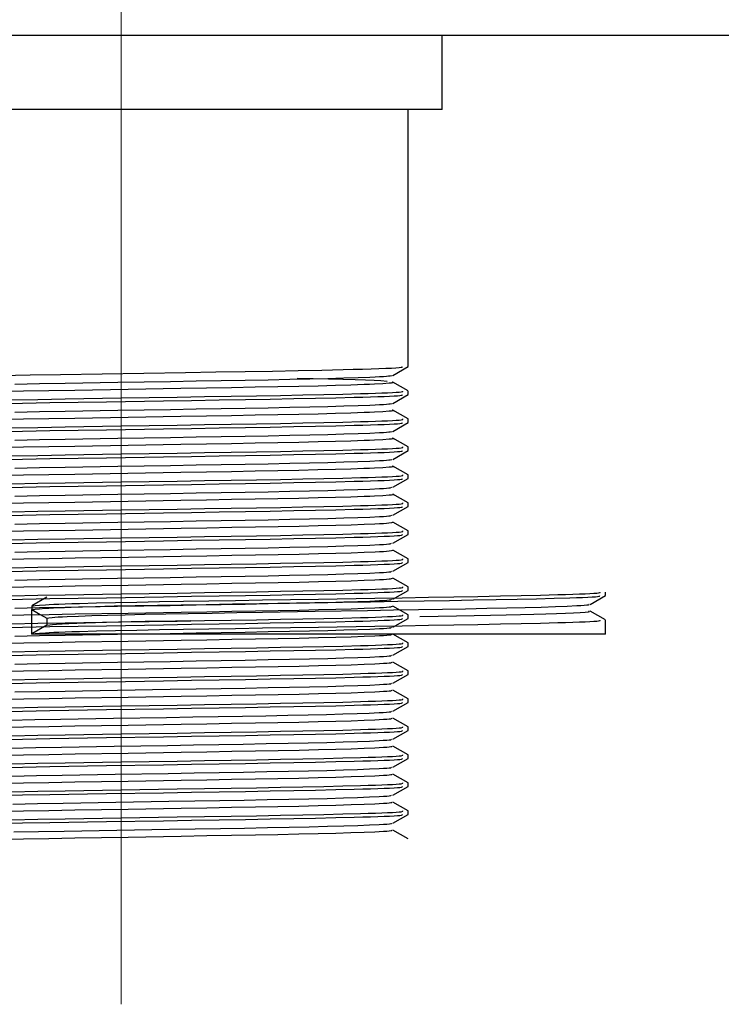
# Model space of a CAD drawing. Header units: millimetres. Extents: x 262469 to 275208, y -32539 to 9411.
# Tile 322 of 428: x 269083.51 to 269090.62, y -13294.11 to -13284.14. Entities that reach past the tile are written whole.
import ezdxf

# ---------------------------------------------------------------- set-up
doc = ezdxf.new("R2010")
doc.units = ezdxf.units.MM
doc.header["$LTSCALE"] = 100
doc.layers.add('$ IE_TELETECHNIKA', color=5, linetype='Continuous', lineweight=30)

msp = doc.modelspace()

# ---------------------------------------------------------------- linework, layer by layer
at = {"layer": '$ IE_TELETECHNIKA', "color": 7, "linetype": 'Continuous', "lineweight": 5, "ltscale": 20.32}
for p, q in [((269084.5395, -13285.0463), (269084.5395, -13283.0463)), ((269084.5395, -13294.1088), (269084.5395, -13285.0463))]:
    msp.add_line(p, q, dxfattribs=at)
at = {"layer": '$ IE_TELETECHNIKA', "color": 7, "linetype": 'Continuous'}
for p, q in [((269199.5395, -13284.2963), (269059.5395, -13284.2963)), ((269087.7895, -13285.0463), (269087.7895, -13284.2963)), ((269087.7895, -13285.0463), (269081.2895, -13285.0463)), ((269087.4458, -13287.6499), (269087.4458, -13285.0463)), ((269087.2914, -13287.7396), (269087.4449, -13287.6509)), ((269087.4449, -13287.8969), (269087.2914, -13287.8082)), ((269087.2914, -13288.023), (269087.4449, -13287.9344)), ((269087.4458, -13287.9334), (269087.4458, -13287.898)), ((269087.4449, -13288.1804), (269087.2914, -13288.0917)), ((269087.2914, -13288.3065), (269087.4449, -13288.2179)), ((269087.4458, -13288.2169), (269087.4458, -13288.1815)), ((269087.4449, -13288.4639), (269087.2914, -13288.3752)), ((269087.2914, -13288.59), (269087.4449, -13288.5014)), ((269087.4458, -13288.5004), (269087.4458, -13288.465)), ((269087.4449, -13288.7473), (269087.2914, -13288.6587)), ((269087.4458, -13288.7839), (269087.4458, -13288.7484)), ((269087.2914, -13288.8735), (269087.4449, -13288.7848)), ((269087.4449, -13289.0308), (269087.2914, -13288.9422)), ((269087.4458, -13289.0674), (269087.4458, -13289.0319)), ((269087.2914, -13289.157), (269087.4449, -13289.0683)), ((269087.4449, -13289.3143), (269087.2914, -13289.2256)), ((269087.2914, -13289.4404), (269087.4449, -13289.3518)), ((269087.4458, -13289.3508), (269087.4458, -13289.3154)), ((269087.4449, -13289.5978), (269087.2914, -13289.5091)), ((269087.2914, -13289.7239), (269087.4449, -13289.6353)), ((269087.4458, -13289.6343), (269087.4458, -13289.5989)), ((269087.4449, -13289.8813), (269087.2914, -13289.7926)), ((269087.2914, -13290.0074), (269087.4449, -13289.9188)), ((269087.4458, -13289.9178), (269087.4458, -13289.8824)), ((269089.4458, -13289.9691), (269089.4458, -13289.9337)), ((269083.7877, -13289.9857), (269083.6342, -13290.0743)), ((269089.2914, -13290.0588), (269089.4449, -13289.9701)), ((269083.6333, -13290.0754), (269083.6333, -13290.1082)), ((269083.6333, -13290.3588), (269083.6333, -13290.1108)), ((269087.4449, -13290.1647), (269087.2915, -13290.0761)), ((269089.4449, -13290.2161), (269089.2914, -13290.1275)), ((269083.7867, -13290.1994), (269083.7867, -13290.2697)), ((269087.2914, -13290.2909), (269087.4449, -13290.2022)), ((269087.4458, -13290.2013), (269087.4458, -13290.1658)), ((269089.4458, -13290.3588), (269089.4458, -13290.2172)), ((269083.7877, -13290.2692), (269083.6342, -13290.3578)), ((269089.4458, -13290.3588), (269083.6333, -13290.3588)), ((269087.4449, -13290.4482), (269087.2914, -13290.3596)), ((269087.4458, -13290.4848), (269087.4458, -13290.4493)), ((269087.2914, -13290.5744), (269087.4449, -13290.4857)), ((269087.4449, -13290.7317), (269087.2914, -13290.6431)), ((269087.4458, -13290.7682), (269087.4458, -13290.7328)), ((269087.2914, -13290.8579), (269087.4449, -13290.7692)), ((269087.4449, -13291.0152), (269087.2914, -13290.9266)), ((269087.2914, -13291.1413), (269087.4449, -13291.0527)), ((269087.4458, -13291.0517), (269087.4458, -13291.0163)), ((269087.4449, -13291.2987), (269087.2914, -13291.21)), ((269087.2914, -13291.4248), (269087.4449, -13291.3362)), ((269087.4458, -13291.3352), (269087.4458, -13291.2998)), ((269087.4449, -13291.5822), (269087.2914, -13291.4935)), ((269087.2914, -13291.7083), (269087.4449, -13291.6197)), ((269087.4458, -13291.6187), (269087.4458, -13291.5833)), ((269087.4449, -13291.8656), (269087.2914, -13291.777)), ((269087.2914, -13291.9918), (269087.4449, -13291.9031)), ((269087.4458, -13291.9022), (269087.4458, -13291.8667)), ((269087.4449, -13292.1491), (269087.2914, -13292.0605)), ((269087.2914, -13292.2753), (269087.4449, -13292.1866)), ((269087.4458, -13292.1857), (269087.4458, -13292.1502)), ((269087.4449, -13292.4326), (269087.2914, -13292.344))]:
    msp.add_line(p, q, dxfattribs=at)
for points in [[(269083.3205, -13287.7405), (269083.6168, -13287.7357), (269083.9244, -13287.7307), (269085.1925, -13287.7102), (269085.4994, -13287.7053), (269085.7939, -13287.7004), (269086.0718, -13287.6956), (269086.3311, -13287.6909), (269086.5705, -13287.686), (269086.7892, -13287.6811), (269086.8904, -13287.6785), (269086.985, -13287.676), (269087.0722, -13287.6734), (269087.1506, -13287.6707), (269087.2192, -13287.6681), (269087.2769, -13287.6656), (269087.3225, -13287.663), (269087.355, -13287.6605), (269087.3747, -13287.6581), (269087.3846, -13287.6558), (269087.3879, -13287.6511)], [(269083.4621, -13287.8278), (269083.7135, -13287.8235), (269083.9728, -13287.8191), (269084.5049, -13287.8099), (269085.0384, -13287.8008), (269085.2993, -13287.7963), (269085.5529, -13287.792), (269085.797, -13287.7877), (269086.0291, -13287.7836), (269086.2471, -13287.7795), (269086.4491, -13287.7752), (269086.6329, -13287.7707), (269086.7964, -13287.7661), (269086.9386, -13287.7615), (269087.0594, -13287.7569), (269087.1114, -13287.7546), (269087.157, -13287.7524), (269087.1955, -13287.7501), (269087.2263, -13287.7479), (269087.2488, -13287.7458), (269087.2649, -13287.7437), (269087.286, -13287.7395)], [(269083.304, -13287.9014), (269083.551, -13287.8972), (269083.8076, -13287.8928), (269084.0711, -13287.8882), (269084.6092, -13287.879), (269085.1446, -13287.8698), (269085.4049, -13287.8653), (269085.6568, -13287.861), (269085.8979, -13287.8568), (269086.126, -13287.8527), (269086.3388, -13287.8485), (269086.5341, -13287.844), (269086.7106, -13287.8395), (269086.8665, -13287.8349), (269086.9994, -13287.8302), (269087.0564, -13287.8279), (269087.1069, -13287.8256), (269087.1909, -13287.8211), (269087.2554, -13287.8167), (269087.2788, -13287.8146), (269087.293, -13287.8125), (269087.2954, -13287.8104), (269087.2842, -13287.8082)], [(269087.2334, -13287.8004), (269087.171, -13287.7966), (269087.1007, -13287.7928), (269087.0145, -13287.789), (269086.9083, -13287.7851), (269086.783, -13287.7812), (269086.6404, -13287.7774), (269086.4851, -13287.7736), (269086.3235, -13287.7698)], [(269083.2737, -13288.0248), (269083.5406, -13288.0205), (269083.8174, -13288.016), (269084.3896, -13288.0066), (269084.9685, -13287.9973), (269085.2531, -13287.9927), (269085.5304, -13287.9882), (269085.7971, -13287.9838), (269086.0501, -13287.9795), (269086.2877, -13287.9752), (269086.5092, -13287.9708), (269086.7137, -13287.9664), (269086.9005, -13287.9618), (269086.9861, -13287.9594), (269087.0654, -13287.957), (269087.1377, -13287.9547), (269087.2021, -13287.9523), (269087.2577, -13287.95), (269087.3036, -13287.9476), (269087.3392, -13287.9454), (269087.3636, -13287.9431), (269087.3783, -13287.9409), (269087.3856, -13287.9388), (269087.3879, -13287.9346)], [(269083.4281, -13287.9868), (269083.6958, -13287.9825), (269083.9723, -13287.978), (269084.5398, -13287.9687), (269085.1079, -13287.9596), (269085.3849, -13287.9552), (269085.6533, -13287.9508), (269085.9102, -13287.9465), (269086.1529, -13287.9422), (269086.3804, -13287.938), (269086.5918, -13287.9336), (269086.7862, -13287.9292), (269086.9621, -13287.9246), (269087.0416, -13287.9223), (269087.1146, -13287.92), (269087.1803, -13287.9176), (269087.238, -13287.9153), (269087.287, -13287.913), (269087.3265, -13287.9108), (269087.3558, -13287.9085), (269087.3752, -13287.9064), (269087.3919, -13287.9021), (269087.3925, -13287.898)], [(269083.462, -13288.1113), (269083.7134, -13288.107), (269083.9727, -13288.1025), (269084.5048, -13288.0934), (269085.0382, -13288.0842), (269085.2991, -13288.0798), (269085.5528, -13288.0754), (269085.7968, -13288.0712), (269086.0289, -13288.0671), (269086.2469, -13288.063), (269086.4489, -13288.0587), (269086.6328, -13288.0542), (269086.7963, -13288.0496), (269086.9385, -13288.045), (269087.0592, -13288.0404), (269087.1113, -13288.0381), (269087.157, -13288.0359), (269087.1957, -13288.0336), (269087.2266, -13288.0314), (269087.2491, -13288.0293), (269087.2648, -13288.0272), (269087.2846, -13288.023)], [(269083.3048, -13288.1848), (269083.5517, -13288.1806), (269083.8082, -13288.1762), (269084.0717, -13288.1717), (269084.6096, -13288.1625), (269085.1449, -13288.1533), (269085.405, -13288.1488), (269085.6569, -13288.1445), (269085.8979, -13288.1403), (269086.126, -13288.1362), (269086.3387, -13288.132), (269086.534, -13288.1275), (269086.7103, -13288.123), (269086.8663, -13288.1183), (269086.9993, -13288.1137), (269087.0563, -13288.1114), (269087.1068, -13288.1091), (269087.1905, -13288.1045), (269087.2549, -13288.1002), (269087.2787, -13288.098), (269087.2935, -13288.0959), (269087.2966, -13288.0939), (269087.2856, -13288.0917)], [(269083.2737, -13288.3083), (269083.5406, -13288.3039), (269083.8174, -13288.2994), (269084.3897, -13288.2901), (269084.9685, -13288.2808), (269085.2531, -13288.2762), (269085.5304, -13288.2717), (269085.7971, -13288.2673), (269086.0501, -13288.263), (269086.2877, -13288.2586), (269086.5092, -13288.2543), (269086.7137, -13288.2498), (269086.9005, -13288.2452), (269086.9861, -13288.2429), (269087.0654, -13288.2405), (269087.1377, -13288.2382), (269087.2021, -13288.2358), (269087.2577, -13288.2334), (269087.3036, -13288.2311), (269087.3392, -13288.2288), (269087.3636, -13288.2266), (269087.3783, -13288.2244), (269087.3856, -13288.2223), (269087.3879, -13288.2181)], [(269083.4281, -13288.2703), (269083.6958, -13288.266), (269083.9723, -13288.2615), (269084.5398, -13288.2522), (269085.1079, -13288.2431), (269085.3849, -13288.2387), (269085.6533, -13288.2343), (269085.9102, -13288.23), (269086.1529, -13288.2257), (269086.3804, -13288.2214), (269086.5918, -13288.2171), (269086.7862, -13288.2127), (269086.9621, -13288.2081), (269087.0416, -13288.2058), (269087.1146, -13288.2035), (269087.1803, -13288.2011), (269087.238, -13288.1988), (269087.287, -13288.1965), (269087.3265, -13288.1943), (269087.3558, -13288.192), (269087.3752, -13288.1899), (269087.3919, -13288.1856), (269087.3925, -13288.1815)], [(269083.4619, -13288.3948), (269083.7133, -13288.3905), (269083.9725, -13288.386), (269084.5046, -13288.3769), (269085.0381, -13288.3677), (269085.2989, -13288.3632), (269085.5526, -13288.3589), (269085.7967, -13288.3547), (269086.0288, -13288.3506), (269086.2468, -13288.3465), (269086.4488, -13288.3421), (269086.6326, -13288.3377), (269086.7962, -13288.3331), (269086.9383, -13288.3285), (269087.059, -13288.3239), (269087.157, -13288.3194), (269087.1959, -13288.3171), (269087.2269, -13288.3149), (269087.2495, -13288.3128), (269087.2648, -13288.3107), (269087.2833, -13288.3065)], [(269083.3043, -13288.4683), (269083.5512, -13288.4641), (269083.8077, -13288.4597), (269084.0711, -13288.4552), (269084.6091, -13288.446), (269085.1444, -13288.4368), (269085.4045, -13288.4323), (269085.6564, -13288.428), (269085.8975, -13288.4238), (269086.1255, -13288.4197), (269086.3383, -13288.4155), (269086.5336, -13288.411), (269086.71, -13288.4065), (269086.866, -13288.4018), (269086.9991, -13288.3972), (269087.0562, -13288.3949), (269087.1067, -13288.3926), (269087.1902, -13288.388), (269087.2544, -13288.3837), (269087.2786, -13288.3815), (269087.294, -13288.3794), (269087.2977, -13288.3774), (269087.2871, -13288.3752)], [(269083.2737, -13288.5917), (269083.5406, -13288.5874), (269083.8173, -13288.5829), (269084.3896, -13288.5736), (269084.9685, -13288.5642), (269085.2531, -13288.5597), (269085.5304, -13288.5552), (269085.7971, -13288.5508), (269086.0501, -13288.5464), (269086.2877, -13288.5421), (269086.5092, -13288.5378), (269086.7137, -13288.5333), (269086.9005, -13288.5287), (269086.9861, -13288.5264), (269087.0654, -13288.524), (269087.1377, -13288.5216), (269087.2021, -13288.5193), (269087.2577, -13288.5169), (269087.3036, -13288.5146), (269087.3392, -13288.5123), (269087.3636, -13288.5101), (269087.3783, -13288.5079), (269087.3856, -13288.5058), (269087.3879, -13288.5015)], [(269083.4281, -13288.5538), (269083.6958, -13288.5495), (269083.9723, -13288.5449), (269084.5398, -13288.5357), (269085.1079, -13288.5266), (269085.3849, -13288.5221), (269085.6533, -13288.5178), (269085.9102, -13288.5134), (269086.1529, -13288.5092), (269086.3804, -13288.5049), (269086.5918, -13288.5006), (269086.7862, -13288.4962), (269086.9621, -13288.4916), (269087.0416, -13288.4893), (269087.1146, -13288.4869), (269087.1803, -13288.4846), (269087.238, -13288.4823), (269087.287, -13288.48), (269087.3265, -13288.4777), (269087.3558, -13288.4755), (269087.3752, -13288.4733), (269087.3919, -13288.4691), (269087.3925, -13288.465)], [(269083.3034, -13288.7518), (269083.5503, -13288.7476), (269083.8068, -13288.7432), (269084.0702, -13288.7387), (269084.6082, -13288.7295), (269085.1435, -13288.7203), (269085.4036, -13288.7158), (269085.6555, -13288.7115), (269085.8967, -13288.7073), (269086.1248, -13288.7032), (269086.3376, -13288.6989), (269086.5329, -13288.6945), (269086.7094, -13288.6899), (269086.8655, -13288.6853), (269086.9988, -13288.6807), (269087.0559, -13288.6784), (269087.1065, -13288.6761), (269087.1897, -13288.6715), (269087.2537, -13288.6671), (269087.2783, -13288.665), (269087.2944, -13288.663), (269087.2989, -13288.6609), (269087.2888, -13288.6588)], [(269083.4618, -13288.6782), (269083.7132, -13288.674), (269083.9724, -13288.6695), (269084.5045, -13288.6604), (269085.0379, -13288.6512), (269085.2988, -13288.6467), (269085.5524, -13288.6424), (269085.7965, -13288.6382), (269086.0286, -13288.6341), (269086.2466, -13288.6299), (269086.4486, -13288.6256), (269086.6325, -13288.6212), (269086.7961, -13288.6166), (269086.9382, -13288.612), (269087.0588, -13288.6074), (269087.1569, -13288.6028), (269087.196, -13288.6006), (269087.2272, -13288.5984), (269087.2499, -13288.5962), (269087.2649, -13288.5941), (269087.2821, -13288.59)], [(269083.4281, -13288.8373), (269083.6958, -13288.8329), (269083.9723, -13288.8284), (269084.5398, -13288.8192), (269085.1079, -13288.8101), (269085.3849, -13288.8056), (269085.6533, -13288.8012), (269085.9102, -13288.7969), (269086.1529, -13288.7927), (269086.3804, -13288.7884), (269086.5918, -13288.7841), (269086.7862, -13288.7797), (269086.9621, -13288.7751), (269087.0416, -13288.7728), (269087.1146, -13288.7704), (269087.1803, -13288.7681), (269087.238, -13288.7658), (269087.287, -13288.7635), (269087.3265, -13288.7612), (269087.3558, -13288.759), (269087.3752, -13288.7568), (269087.3919, -13288.7526), (269087.3925, -13288.7484)], [(269083.2737, -13288.8752), (269083.5406, -13288.8709), (269083.8174, -13288.8664), (269084.3897, -13288.8571), (269084.9685, -13288.8477), (269085.2531, -13288.8432), (269085.5304, -13288.8387), (269085.7971, -13288.8343), (269086.0501, -13288.8299), (269086.2877, -13288.8256), (269086.5092, -13288.8213), (269086.7137, -13288.8168), (269086.9005, -13288.8122), (269086.9861, -13288.8099), (269087.0654, -13288.8075), (269087.1377, -13288.8051), (269087.2021, -13288.8028), (269087.2577, -13288.8004), (269087.3036, -13288.7981), (269087.3392, -13288.7958), (269087.3636, -13288.7936), (269087.3783, -13288.7914), (269087.3856, -13288.7892), (269087.3879, -13288.785)], [(269083.3036, -13289.0353), (269083.5506, -13289.0311), (269083.8071, -13289.0267), (269084.0706, -13289.0222), (269084.6087, -13289.0129), (269085.1441, -13289.0037), (269085.4043, -13288.9993), (269085.6562, -13288.995), (269085.8974, -13288.9908), (269086.1255, -13288.9866), (269086.3383, -13288.9824), (269086.5336, -13288.978), (269086.71, -13288.9734), (269086.8661, -13288.9688), (269086.9994, -13288.9642), (269087.0566, -13288.9619), (269087.107, -13288.9595), (269087.1899, -13288.955), (269087.2535, -13288.9506), (269087.2782, -13288.9485), (269087.2948, -13288.9464), (269087.2999, -13288.9444), (269087.2903, -13288.9422)], [(269083.4617, -13288.9617), (269083.7131, -13288.9575), (269083.9723, -13288.953), (269084.5043, -13288.9438), (269085.0377, -13288.9347), (269085.2986, -13288.9302), (269085.5523, -13288.9259), (269085.7963, -13288.9217), (269086.0284, -13288.9176), (269086.2465, -13288.9134), (269086.4485, -13288.9091), (269086.6324, -13288.9046), (269086.7961, -13288.9001), (269086.938, -13288.8955), (269087.0585, -13288.8909), (269087.1569, -13288.8863), (269087.1961, -13288.8841), (269087.2276, -13288.8819), (269087.2503, -13288.8797), (269087.2651, -13288.8776), (269087.2811, -13288.8735)], [(269083.4281, -13289.1208), (269083.6958, -13289.1164), (269083.9723, -13289.1119), (269084.5398, -13289.1027), (269085.1079, -13289.0936), (269085.3849, -13289.0891), (269085.6533, -13289.0847), (269085.9102, -13289.0804), (269086.1529, -13289.0762), (269086.3804, -13289.0719), (269086.5918, -13289.0676), (269086.7862, -13289.0631), (269086.9621, -13289.0586), (269087.0416, -13289.0562), (269087.1146, -13289.0539), (269087.1803, -13289.0516), (269087.238, -13289.0493), (269087.287, -13289.047), (269087.3265, -13289.0447), (269087.3558, -13289.0425), (269087.3752, -13289.0403), (269087.3919, -13289.0361), (269087.3925, -13289.0319)], [(269083.2737, -13289.1587), (269083.5406, -13289.1544), (269083.8174, -13289.1499), (269084.3897, -13289.1406), (269084.9685, -13289.1312), (269085.2531, -13289.1267), (269085.5304, -13289.1222), (269085.7971, -13289.1178), (269086.0501, -13289.1134), (269086.2877, -13289.1091), (269086.5092, -13289.1047), (269086.7137, -13289.1003), (269086.9005, -13289.0957), (269086.9861, -13289.0933), (269087.0654, -13289.091), (269087.1377, -13289.0886), (269087.2021, -13289.0862), (269087.2577, -13289.0839), (269087.3036, -13289.0816), (269087.3392, -13289.0793), (269087.3636, -13289.0771), (269087.3783, -13289.0749), (269087.3856, -13289.0727), (269087.3879, -13289.0685)], [(269083.4616, -13289.2452), (269083.713, -13289.2409), (269083.9722, -13289.2365), (269084.5042, -13289.2273), (269085.0376, -13289.2182), (269085.2985, -13289.2137), (269085.5521, -13289.2094), (269085.7962, -13289.2052), (269086.0283, -13289.2011), (269086.2463, -13289.1969), (269086.4483, -13289.1926), (269086.6323, -13289.1881), (269086.796, -13289.1836), (269086.9379, -13289.179), (269087.0583, -13289.1744), (269087.1568, -13289.1698), (269087.1962, -13289.1676), (269087.2279, -13289.1654), (269087.2508, -13289.1632), (269087.2654, -13289.1611), (269087.2801, -13289.157)], [(269083.3046, -13289.3187), (269083.5518, -13289.3145), (269083.8085, -13289.3102), (269084.0723, -13289.3056), (269084.6108, -13289.2964), (269085.1465, -13289.2872), (269085.4068, -13289.2827), (269085.6588, -13289.2784), (269085.9, -13289.2743), (269086.128, -13289.2701), (269086.3408, -13289.2658), (269086.5364, -13289.2614), (269086.7126, -13289.2568), (269086.8675, -13289.2522), (269087.0001, -13289.2476), (269087.1102, -13289.243), (269087.1563, -13289.2407), (269087.1957, -13289.2384), (269087.2277, -13289.2362), (269087.252, -13289.234), (269087.2794, -13289.2298), (269087.2914, -13289.2256)], [(269083.2737, -13289.4422), (269083.5406, -13289.4379), (269083.8174, -13289.4334), (269084.3897, -13289.424), (269084.9685, -13289.4147), (269085.2531, -13289.4101), (269085.5304, -13289.4057), (269085.7971, -13289.4012), (269086.0501, -13289.3969), (269086.2877, -13289.3926), (269086.5092, -13289.3882), (269086.7137, -13289.3838), (269086.9005, -13289.3792), (269086.9861, -13289.3768), (269087.0654, -13289.3745), (269087.1377, -13289.3721), (269087.2021, -13289.3697), (269087.2577, -13289.3674), (269087.3036, -13289.365), (269087.3392, -13289.3628), (269087.3636, -13289.3605), (269087.3783, -13289.3584), (269087.3856, -13289.3562), (269087.3879, -13289.352)], [(269083.4281, -13289.4042), (269083.6958, -13289.3999), (269083.9723, -13289.3954), (269084.5398, -13289.3862), (269085.1079, -13289.377), (269085.3849, -13289.3726), (269085.6533, -13289.3682), (269085.9102, -13289.3639), (269086.1529, -13289.3596), (269086.3804, -13289.3554), (269086.5918, -13289.351), (269086.7862, -13289.3466), (269086.9621, -13289.342), (269087.0416, -13289.3397), (269087.1146, -13289.3374), (269087.1803, -13289.3351), (269087.238, -13289.3327), (269087.287, -13289.3304), (269087.3265, -13289.3282), (269087.3558, -13289.326), (269087.3752, -13289.3238), (269087.3919, -13289.3196), (269087.3925, -13289.3154)], [(269083.4615, -13289.5287), (269083.7128, -13289.5244), (269083.972, -13289.52), (269084.5041, -13289.5108), (269085.0374, -13289.5017), (269085.2983, -13289.4972), (269085.552, -13289.4929), (269085.796, -13289.4887), (269086.0281, -13289.4846), (269086.2462, -13289.4804), (269086.4482, -13289.4761), (269086.6322, -13289.4716), (269086.7959, -13289.467), (269086.9378, -13289.4624), (269087.0581, -13289.4579), (269087.1567, -13289.4533), (269087.1963, -13289.4511), (269087.2282, -13289.4488), (269087.2513, -13289.4467), (269087.2657, -13289.4446), (269087.2792, -13289.4405)], [(269083.3061, -13289.6022), (269083.5533, -13289.598), (269083.8101, -13289.5936), (269084.0739, -13289.5891), (269084.6124, -13289.5798), (269085.148, -13289.5706), (269085.4084, -13289.5662), (269085.6603, -13289.5619), (269085.9014, -13289.5577), (269086.1293, -13289.5535), (269086.342, -13289.5493), (269086.5375, -13289.5449), (269086.7136, -13289.5403), (269086.8683, -13289.5357), (269087.0008, -13289.531), (269087.1107, -13289.5264), (269087.1568, -13289.5241), (269087.1962, -13289.5219), (269087.2283, -13289.5196), (269087.2525, -13289.5175), (269087.2792, -13289.5132), (269087.2897, -13289.5091)], [(269083.2737, -13289.7257), (269083.5406, -13289.7213), (269083.8174, -13289.7169), (269084.3897, -13289.7075), (269084.9685, -13289.6982), (269085.2531, -13289.6936), (269085.5304, -13289.6891), (269085.7971, -13289.6847), (269086.0501, -13289.6804), (269086.2877, -13289.6761), (269086.5092, -13289.6717), (269086.7137, -13289.6672), (269086.9005, -13289.6627), (269086.9861, -13289.6603), (269087.0654, -13289.6579), (269087.1377, -13289.6556), (269087.2021, -13289.6532), (269087.2577, -13289.6508), (269087.3036, -13289.6485), (269087.3392, -13289.6462), (269087.3636, -13289.644), (269087.3783, -13289.6418), (269087.3856, -13289.6397), (269087.3879, -13289.6355)], [(269083.4281, -13289.6877), (269083.6958, -13289.6834), (269083.9723, -13289.6789), (269084.5398, -13289.6696), (269085.1079, -13289.6605), (269085.3849, -13289.6561), (269085.6533, -13289.6517), (269085.9102, -13289.6474), (269086.1529, -13289.6431), (269086.3804, -13289.6388), (269086.5918, -13289.6345), (269086.7862, -13289.6301), (269086.9621, -13289.6255), (269087.0416, -13289.6232), (269087.1146, -13289.6209), (269087.1803, -13289.6185), (269087.238, -13289.6162), (269087.287, -13289.6139), (269087.3265, -13289.6117), (269087.3558, -13289.6094), (269087.3752, -13289.6073), (269087.3919, -13289.603), (269087.3925, -13289.5989)], [(269083.4614, -13289.8122), (269083.7127, -13289.8079), (269083.9719, -13289.8035), (269084.5039, -13289.7943), (269085.0373, -13289.7851), (269085.2982, -13289.7807), (269085.5518, -13289.7763), (269085.7959, -13289.7722), (269086.028, -13289.7681), (269086.246, -13289.7639), (269086.448, -13289.7596), (269086.632, -13289.7551), (269086.7958, -13289.7505), (269086.9377, -13289.7459), (269087.0579, -13289.7413), (269087.1566, -13289.7368), (269087.1964, -13289.7345), (269087.2285, -13289.7323), (269087.2519, -13289.7302), (269087.2662, -13289.7281), (269087.2785, -13289.724)], [(269083.3055, -13289.8857), (269083.5527, -13289.8815), (269083.8094, -13289.8771), (269084.0732, -13289.8726), (269084.6117, -13289.8633), (269085.1474, -13289.8541), (269085.4077, -13289.8497), (269085.6597, -13289.8454), (269085.9008, -13289.8412), (269086.1288, -13289.837), (269086.3415, -13289.8328), (269086.537, -13289.8283), (269086.7132, -13289.8238), (269086.868, -13289.8192), (269087.0004, -13289.8145), (269087.1104, -13289.8099), (269087.1565, -13289.8076), (269087.1961, -13289.8054), (269087.2284, -13289.8031), (269087.2528, -13289.8009), (269087.269, -13289.7988), (269087.2789, -13289.7967), (269087.2881, -13289.7926)], [(269083.2737, -13290.0092), (269083.5406, -13290.0048), (269083.8174, -13290.0003), (269084.3896, -13289.991), (269084.9685, -13289.9817), (269085.2531, -13289.9771), (269085.5304, -13289.9726), (269085.7971, -13289.9682), (269086.0501, -13289.9639), (269086.2877, -13289.9595), (269086.5092, -13289.9552), (269086.7137, -13289.9507), (269086.9005, -13289.9461), (269086.9861, -13289.9438), (269087.0654, -13289.9414), (269087.1377, -13289.9391), (269087.2021, -13289.9367), (269087.2577, -13289.9343), (269087.3036, -13289.932), (269087.3392, -13289.9297), (269087.3636, -13289.9275), (269087.3783, -13289.9253), (269087.3856, -13289.9232), (269087.3879, -13289.9189)], [(269083.4281, -13289.9712), (269083.6958, -13289.9669), (269083.9723, -13289.9624), (269084.5398, -13289.9531), (269085.1079, -13289.944), (269085.3849, -13289.9396), (269085.6533, -13289.9352), (269085.9102, -13289.9309), (269086.1529, -13289.9266), (269086.3804, -13289.9223), (269086.5918, -13289.918), (269086.7862, -13289.9136), (269086.9621, -13289.909), (269087.0416, -13289.9067), (269087.1146, -13289.9044), (269087.1803, -13289.902), (269087.238, -13289.8997), (269087.287, -13289.8974), (269087.3265, -13289.8951), (269087.3558, -13289.8929), (269087.3752, -13289.8908), (269087.3919, -13289.8865), (269087.3925, -13289.8824)], [(269083.6333, -13290.0754), (269083.6688, -13290.0711), (269083.7123, -13290.0668), (269083.7721, -13290.0624), (269083.8105, -13290.0601), (269083.8561, -13290.0579), (269083.9097, -13290.0556), (269083.9713, -13290.0533), (269084.0405, -13290.051), (269084.1169, -13290.0487), (269084.289, -13290.044), (269084.4837, -13290.0395), (269084.6973, -13290.0351), (269084.9271, -13290.0309), (269085.1712, -13290.0268), (269085.4281, -13290.0226), (269085.6958, -13290.0182), (269085.9723, -13290.0137), (269086.5398, -13290.0045), (269087.1079, -13289.9953), (269087.3849, -13289.9909), (269087.6533, -13289.9865), (269087.9102, -13289.9822), (269088.1529, -13289.9779), (269088.3804, -13289.9737), (269088.5918, -13289.9694), (269088.7862, -13289.9649), (269088.9621, -13289.9604), (269089.0416, -13289.958), (269089.1146, -13289.9557), (269089.1803, -13289.9534), (269089.238, -13289.951), (269089.287, -13289.9487), (269089.3265, -13289.9465), (269089.3558, -13289.9443), (269089.3752, -13289.9421), (269089.3919, -13289.9379), (269089.3925, -13289.9337)], [(269083.4613, -13290.0956), (269083.7126, -13290.0914), (269083.9718, -13290.0869), (269084.5038, -13290.0778), (269085.0372, -13290.0686), (269085.298, -13290.0641), (269085.5517, -13290.0598), (269085.7957, -13290.0557), (269086.0279, -13290.0515), (269086.2459, -13290.0474), (269086.4479, -13290.043), (269086.6319, -13290.0386), (269086.7958, -13290.034), (269086.9376, -13290.0294), (269087.0577, -13290.0248), (269087.1564, -13290.0203), (269087.1964, -13290.018), (269087.2288, -13290.0158), (269087.2524, -13290.0136), (269087.2667, -13290.0115), (269087.2779, -13290.0074)], [(269083.6333, -13290.1108), (269083.6684, -13290.1065), (269083.7115, -13290.1023), (269083.7703, -13290.0979), (269083.8081, -13290.0957), (269083.8528, -13290.0935), (269083.9053, -13290.0912), (269083.9658, -13290.0889), (269084.0338, -13290.0866), (269084.1088, -13290.0843), (269084.2781, -13290.0797), (269084.4699, -13290.0752), (269084.6805, -13290.0709), (269084.9071, -13290.0667), (269085.148, -13290.0626), (269085.4015, -13290.0584), (269085.666, -13290.0541), (269085.9392, -13290.0497), (269086.5012, -13290.0405), (269087.0653, -13290.0315), (269087.3411, -13290.027), (269087.6088, -13290.0227), (269087.8656, -13290.0184), (269088.1088, -13290.0142), (269088.3371, -13290.0099), (269088.5499, -13290.0057), (269088.7465, -13290.0013), (269088.9258, -13289.9968), (269089.0836, -13289.9922), (269089.1524, -13289.9899), (269089.2135, -13289.9876), (269089.2661, -13289.9853), (269089.3095, -13289.983), (269089.3427, -13289.9808), (269089.3654, -13289.9786), (269089.379, -13289.9765), (269089.3858, -13289.9744), (269089.3879, -13289.9703)], [(269083.3048, -13290.1692), (269083.552, -13290.165), (269083.8087, -13290.1606), (269084.0725, -13290.1561), (269084.6109, -13290.1468), (269085.1467, -13290.1376), (269085.407, -13290.1332), (269085.659, -13290.1289), (269085.9002, -13290.1247), (269086.1282, -13290.1205), (269086.3409, -13290.1163), (269086.5365, -13290.1118), (269086.7127, -13290.1073), (269086.8676, -13290.1027), (269087, -13290.098), (269087.11, -13290.0934), (269087.1563, -13290.0911), (269087.196, -13290.0888), (269087.2285, -13290.0866), (269087.253, -13290.0844), (269087.2692, -13290.0823), (269087.2787, -13290.0802), (269087.2865, -13290.0761)], [(269083.6333, -13290.1108), (269083.7192, -13290.1604), (269083.7867, -13290.1994)], [(269083.7867, -13290.1994), (269083.8057, -13290.1953), (269083.8396, -13290.191), (269083.8667, -13290.1888), (269083.9016, -13290.1866), (269083.9436, -13290.1844), (269083.9921, -13290.1821), (269084.1068, -13290.1775), (269084.2434, -13290.1729), (269084.4014, -13290.1683), (269084.58, -13290.1638), (269084.7773, -13290.1595), (269084.9912, -13290.1553), (269085.2197, -13290.1512), (269085.4607, -13290.147), (269085.7119, -13290.1427), (269085.971, -13290.1383), (269086.5028, -13290.1291), (269087.0361, -13290.12), (269087.2969, -13290.1155), (269087.5505, -13290.1112), (269087.7946, -13290.107), (269088.0267, -13290.1029), (269088.2447, -13290.0988), (269088.4466, -13290.0944), (269088.6308, -13290.0899), (269088.7951, -13290.0854), (269088.9371, -13290.0808), (269089.056, -13290.0762), (269089.154, -13290.0717), (269089.1953, -13290.0694), (269089.2301, -13290.0672), (269089.2567, -13290.065), (269089.2733, -13290.0629), (269089.2788, -13290.0608), (269089.2771, -13290.0588)], [(269087.564, -13290.1818), (269087.9376, -13290.1754), (269088.1149, -13290.1722), (269088.282, -13290.1689), (269088.4383, -13290.1655), (269088.5839, -13290.162), (269088.718, -13290.1585), (269088.8395, -13290.1549), (269088.9472, -13290.1513), (269089.0409, -13290.1477), (269089.1211, -13290.1442), (269089.1881, -13290.1406), (269089.2398, -13290.1372), (269089.272, -13290.1339), (269089.2818, -13290.1306), (269089.2775, -13290.1274)], [(269083.2737, -13290.2926), (269083.5406, -13290.2883), (269083.8174, -13290.2838), (269084.3897, -13290.2745), (269084.9685, -13290.2651), (269085.2531, -13290.2606), (269085.5304, -13290.2561), (269085.7971, -13290.2517), (269086.0501, -13290.2473), (269086.2877, -13290.243), (269086.5092, -13290.2387), (269086.7137, -13290.2342), (269086.9005, -13290.2296), (269086.9861, -13290.2273), (269087.0654, -13290.2249), (269087.1377, -13290.2225), (269087.2021, -13290.2202), (269087.2577, -13290.2178), (269087.3036, -13290.2155), (269087.3392, -13290.2132), (269087.3636, -13290.211), (269087.3783, -13290.2088), (269087.3856, -13290.2067), (269087.3879, -13290.2024)], [(269083.4281, -13290.2547), (269083.6958, -13290.2503), (269083.9723, -13290.2458), (269084.5398, -13290.2366), (269085.1079, -13290.2275), (269085.3849, -13290.223), (269085.6533, -13290.2187), (269085.9102, -13290.2143), (269086.1529, -13290.2101), (269086.3804, -13290.2058), (269086.5918, -13290.2015), (269086.7862, -13290.1971), (269086.9621, -13290.1925), (269087.0416, -13290.1902), (269087.1146, -13290.1878), (269087.1803, -13290.1855), (269087.238, -13290.1832), (269087.287, -13290.1809), (269087.3265, -13290.1786), (269087.3558, -13290.1764), (269087.3752, -13290.1742), (269087.3919, -13290.17), (269087.3925, -13290.1658)], [(269083.6333, -13290.3588), (269083.6688, -13290.3546), (269083.7123, -13290.3502), (269083.7721, -13290.3459), (269083.8105, -13290.3436), (269083.8561, -13290.3414), (269083.9097, -13290.3391), (269083.9713, -13290.3368), (269084.0405, -13290.3345), (269084.1169, -13290.3321), (269084.289, -13290.3275), (269084.4837, -13290.323), (269084.6973, -13290.3186), (269084.9271, -13290.3144), (269085.1712, -13290.3102), (269085.4281, -13290.306), (269085.6958, -13290.3017), (269085.9723, -13290.2972), (269086.5398, -13290.2879), (269087.1079, -13290.2788), (269087.3849, -13290.2744), (269087.6533, -13290.27), (269087.9102, -13290.2657), (269088.1529, -13290.2614), (269088.3804, -13290.2571), (269088.5918, -13290.2528), (269088.7862, -13290.2484), (269088.9621, -13290.2438), (269089.0416, -13290.2415), (269089.1146, -13290.2392), (269089.1803, -13290.2368), (269089.238, -13290.2345), (269089.287, -13290.2322), (269089.3265, -13290.23), (269089.3558, -13290.2277), (269089.3752, -13290.2256), (269089.3919, -13290.2213), (269089.3925, -13290.2172)], [(269083.7867, -13290.2703), (269083.8163, -13290.2645), (269083.8435, -13290.2615), (269083.885, -13290.2585), (269083.9408, -13290.2554), (269084.0093, -13290.2522), (269084.0892, -13290.249), (269084.1796, -13290.2458), (269084.2803, -13290.2427), (269084.391, -13290.2395), (269084.5116, -13290.2363), (269084.6419, -13290.2332), (269084.7818, -13290.2302), (269084.9307, -13290.2273), (269085.2439, -13290.2216)], [(269083.4612, -13290.3791), (269083.7125, -13290.3749), (269083.9717, -13290.3704), (269084.5037, -13290.3613), (269085.037, -13290.3521), (269085.2979, -13290.3476), (269085.5515, -13290.3433), (269085.7956, -13290.3392), (269086.0277, -13290.335), (269086.2457, -13290.3309), (269086.4477, -13290.3265), (269086.6318, -13290.3221), (269086.7957, -13290.3175), (269086.9375, -13290.3129), (269087.0575, -13290.3083), (269087.1562, -13290.3038), (269087.1964, -13290.3015), (269087.229, -13290.2993), (269087.2529, -13290.2971), (269087.2673, -13290.295), (269087.2773, -13290.2909)], [(269083.3049, -13290.4527), (269083.5521, -13290.4485), (269083.8089, -13290.4441), (269084.0728, -13290.4396), (269084.6114, -13290.4303), (269085.1472, -13290.4211), (269085.4076, -13290.4166), (269085.6596, -13290.4124), (269085.9008, -13290.4082), (269086.1289, -13290.404), (269086.3417, -13290.3997), (269086.5372, -13290.3953), (269086.7134, -13290.3907), (269086.8682, -13290.3861), (269087.0005, -13290.3815), (269087.1103, -13290.3769), (269087.1566, -13290.3746), (269087.1964, -13290.3723), (269087.229, -13290.3701), (269087.2535, -13290.3679), (269087.2697, -13290.3658), (269087.2787, -13290.3637), (269087.2851, -13290.3596)], [(269083.4281, -13290.5382), (269083.6958, -13290.5338), (269083.9723, -13290.5293), (269084.5398, -13290.5201), (269085.1079, -13290.511), (269085.3849, -13290.5065), (269085.6533, -13290.5021), (269085.9102, -13290.4978), (269086.1529, -13290.4936), (269086.3804, -13290.4893), (269086.5918, -13290.485), (269086.7862, -13290.4805), (269086.9621, -13290.476), (269087.0416, -13290.4737), (269087.1146, -13290.4713), (269087.1803, -13290.469), (269087.238, -13290.4667), (269087.287, -13290.4644), (269087.3265, -13290.4621), (269087.3558, -13290.4599), (269087.3752, -13290.4577), (269087.3919, -13290.4535), (269087.3925, -13290.4493)], [(269083.2737, -13290.5761), (269083.5406, -13290.5718), (269083.8173, -13290.5673), (269084.3896, -13290.558), (269084.9685, -13290.5486), (269085.2531, -13290.5441), (269085.5304, -13290.5396), (269085.7971, -13290.5352), (269086.0501, -13290.5308), (269086.2877, -13290.5265), (269086.5092, -13290.5221), (269086.7137, -13290.5177), (269086.9005, -13290.5131), (269086.9861, -13290.5108), (269087.0654, -13290.5084), (269087.1377, -13290.506), (269087.2021, -13290.5036), (269087.2577, -13290.5013), (269087.3036, -13290.499), (269087.3392, -13290.4967), (269087.3636, -13290.4945), (269087.3783, -13290.4923), (269087.3856, -13290.4901), (269087.3879, -13290.4859)], [(269083.3042, -13290.7362), (269083.5514, -13290.7319), (269083.8082, -13290.7276), (269084.072, -13290.723), (269084.6106, -13290.7138), (269085.1464, -13290.7046), (269085.4069, -13290.7001), (269085.6589, -13290.6958), (269085.9002, -13290.6917), (269086.1282, -13290.6875), (269086.3411, -13290.6832), (269086.5366, -13290.6788), (269086.7129, -13290.6742), (269086.8679, -13290.6696), (269087.0002, -13290.665), (269087.1099, -13290.6604), (269087.1563, -13290.6581), (269087.1963, -13290.6558), (269087.229, -13290.6536), (269087.2538, -13290.6514), (269087.2699, -13290.6492), (269087.2787, -13290.6472), (269087.2838, -13290.643)], [(269083.4611, -13290.6626), (269083.7124, -13290.6583), (269083.9716, -13290.6539), (269084.5036, -13290.6448), (269085.0369, -13290.6356), (269085.2977, -13290.6311), (269085.5514, -13290.6268), (269085.7955, -13290.6226), (269086.0276, -13290.6185), (269086.2456, -13290.6143), (269086.4476, -13290.61), (269086.6317, -13290.6055), (269086.7956, -13290.601), (269086.9374, -13290.5964), (269087.0573, -13290.5918), (269087.156, -13290.5872), (269087.1964, -13290.585), (269087.2293, -13290.5828), (269087.2534, -13290.5806), (269087.2679, -13290.5785), (269087.2769, -13290.5744)], [(269083.4281, -13290.8217), (269083.6958, -13290.8173), (269083.9723, -13290.8128), (269084.5398, -13290.8036), (269085.1079, -13290.7944), (269085.3849, -13290.79), (269085.6533, -13290.7856), (269085.9102, -13290.7813), (269086.1529, -13290.777), (269086.3804, -13290.7728), (269086.5918, -13290.7685), (269086.7862, -13290.764), (269086.9621, -13290.7595), (269087.0416, -13290.7571), (269087.1146, -13290.7548), (269087.1803, -13290.7525), (269087.238, -13290.7502), (269087.287, -13290.7479), (269087.3265, -13290.7456), (269087.3558, -13290.7434), (269087.3752, -13290.7412), (269087.3919, -13290.737), (269087.3925, -13290.7328)], [(269083.2737, -13290.8596), (269083.5406, -13290.8553), (269083.8174, -13290.8508), (269084.3897, -13290.8415), (269084.9685, -13290.8321), (269085.2531, -13290.8276), (269085.5304, -13290.8231), (269085.7971, -13290.8187), (269086.0501, -13290.8143), (269086.2877, -13290.81), (269086.5092, -13290.8056), (269086.7137, -13290.8012), (269086.9005, -13290.7966), (269086.9861, -13290.7942), (269087.0654, -13290.7919), (269087.1377, -13290.7895), (269087.2021, -13290.7871), (269087.2577, -13290.7848), (269087.3036, -13290.7825), (269087.3392, -13290.7802), (269087.3636, -13290.7779), (269087.3783, -13290.7758), (269087.3856, -13290.7736), (269087.3879, -13290.7694)], [(269083.3049, -13291.0196), (269083.5521, -13291.0154), (269083.8089, -13291.011), (269084.0726, -13291.0065), (269084.6111, -13290.9973), (269085.1468, -13290.9881), (269085.4072, -13290.9836), (269085.6592, -13290.9793), (269085.9003, -13290.9752), (269086.1283, -13290.971), (269086.3411, -13290.9667), (269086.5366, -13290.9623), (269086.7129, -13290.9577), (269086.8678, -13290.9531), (269087, -13290.9485), (269087.1097, -13290.9438), (269087.1561, -13290.9416), (269087.1962, -13290.9393), (269087.2291, -13290.9371), (269087.2541, -13290.9349), (269087.2703, -13290.9327), (269087.2788, -13290.9306), (269087.2825, -13290.9265)], [(269083.461, -13290.9461), (269083.7123, -13290.9418), (269083.9715, -13290.9374), (269084.5034, -13290.9282), (269085.0368, -13290.9191), (269085.2976, -13290.9146), (269085.5513, -13290.9103), (269085.7953, -13290.9061), (269086.0274, -13290.902), (269086.2454, -13290.8978), (269086.4474, -13290.8935), (269086.6316, -13290.889), (269086.7955, -13290.8845), (269086.9373, -13290.8799), (269087.0571, -13290.8753), (269087.1558, -13290.8707), (269087.1963, -13290.8685), (269087.2295, -13290.8663), (269087.2539, -13290.8641), (269087.2686, -13290.862), (269087.2766, -13290.8579)], [(269083.2737, -13291.1431), (269083.5406, -13291.1388), (269083.8174, -13291.1343), (269084.3897, -13291.1249), (269084.9685, -13291.1156), (269085.2531, -13291.111), (269085.5304, -13291.1066), (269085.7971, -13291.1021), (269086.0501, -13291.0978), (269086.2877, -13291.0935), (269086.5092, -13291.0891), (269086.7137, -13291.0847), (269086.9005, -13291.0801), (269086.9861, -13291.0777), (269087.0654, -13291.0754), (269087.1377, -13291.073), (269087.2021, -13291.0706), (269087.2577, -13291.0683), (269087.3036, -13291.0659), (269087.3392, -13291.0637), (269087.3636, -13291.0614), (269087.3783, -13291.0593), (269087.3856, -13291.0571), (269087.3879, -13291.0529)], [(269083.4281, -13291.1051), (269083.6958, -13291.1008), (269083.9723, -13291.0963), (269084.5398, -13291.087), (269085.1079, -13291.0779), (269085.3849, -13291.0735), (269085.6533, -13291.0691), (269085.9102, -13291.0648), (269086.1529, -13291.0605), (269086.3804, -13291.0563), (269086.5918, -13291.0519), (269086.7862, -13291.0475), (269086.9621, -13291.0429), (269087.0416, -13291.0406), (269087.1146, -13291.0383), (269087.1803, -13291.036), (269087.238, -13291.0336), (269087.287, -13291.0313), (269087.3265, -13291.0291), (269087.3558, -13291.0269), (269087.3752, -13291.0247), (269087.3919, -13291.0205), (269087.3925, -13291.0163)], [(269083.4124, -13291.2304), (269083.6644, -13291.2261), (269083.9248, -13291.2217), (269084.4609, -13291.2124), (269085.0001, -13291.2032), (269085.2643, -13291.1986), (269085.5215, -13291.1943), (269085.7692, -13291.1901), (269086.0049, -13291.1859), (269086.2265, -13291.1817), (269086.4319, -13291.1773), (269086.6193, -13291.1728), (269086.7863, -13291.1682), (269086.9308, -13291.1636), (269087.0525, -13291.159), (269087.1529, -13291.1544), (269087.1944, -13291.1521), (269087.2285, -13291.1498), (269087.2539, -13291.1477), (269087.2691, -13291.1455), (269087.2764, -13291.1414)], [(269083.3042, -13291.3031), (269083.5513, -13291.2989), (269083.808, -13291.2945), (269084.0718, -13291.29), (269084.6103, -13291.2808), (269085.146, -13291.2715), (269085.4064, -13291.2671), (269085.6584, -13291.2628), (269085.8996, -13291.2587), (269086.1277, -13291.2545), (269086.3404, -13291.2502), (269086.536, -13291.2458), (269086.7124, -13291.2412), (269086.8674, -13291.2366), (269086.9996, -13291.232), (269087.1093, -13291.2273), (269087.196, -13291.2228), (269087.2291, -13291.2206), (269087.2543, -13291.2184), (269087.2707, -13291.2162), (269087.2789, -13291.2141), (269087.2814, -13291.21)], [(269083.2737, -13291.4266), (269083.5406, -13291.4222), (269083.8174, -13291.4177), (269084.3897, -13291.4084), (269084.9685, -13291.3991), (269085.2531, -13291.3945), (269085.5304, -13291.39), (269085.7971, -13291.3856), (269086.0501, -13291.3813), (269086.2877, -13291.3769), (269086.5092, -13291.3726), (269086.7137, -13291.3681), (269086.9005, -13291.3635), (269086.9861, -13291.3612), (269087.0654, -13291.3588), (269087.1377, -13291.3565), (269087.2021, -13291.3541), (269087.2577, -13291.3517), (269087.3036, -13291.3494), (269087.3392, -13291.3471), (269087.3636, -13291.3449), (269087.3783, -13291.3427), (269087.3856, -13291.3406), (269087.3879, -13291.3364)], [(269083.4281, -13291.3886), (269083.6958, -13291.3843), (269083.9723, -13291.3798), (269084.5398, -13291.3705), (269085.1079, -13291.3614), (269085.3849, -13291.357), (269085.6533, -13291.3526), (269085.9102, -13291.3483), (269086.1529, -13291.344), (269086.3804, -13291.3397), (269086.5918, -13291.3354), (269086.7862, -13291.331), (269086.9621, -13291.3264), (269087.0416, -13291.3241), (269087.1146, -13291.3218), (269087.1803, -13291.3194), (269087.238, -13291.3171), (269087.287, -13291.3148), (269087.3265, -13291.3126), (269087.3558, -13291.3103), (269087.3752, -13291.3082), (269087.3919, -13291.3039), (269087.3925, -13291.2998)], [(269083.422, -13291.5137), (269083.6739, -13291.5094), (269083.934, -13291.505), (269084.4693, -13291.4958), (269085.0073, -13291.4866), (269085.2708, -13291.482), (269085.5273, -13291.4776), (269085.7743, -13291.4735), (269086.0093, -13291.4693), (269086.2302, -13291.4651), (269086.4349, -13291.4607), (269086.6216, -13291.4563), (269086.7881, -13291.4517), (269086.932, -13291.447), (269087.0532, -13291.4424), (269087.1531, -13291.4378), (269087.1947, -13291.4355), (269087.2289, -13291.4333), (269087.2545, -13291.4311), (269087.2699, -13291.429), (269087.2763, -13291.4249)], [(269083.3043, -13291.5866), (269083.5516, -13291.5824), (269083.8083, -13291.578), (269084.0721, -13291.5735), (269084.6107, -13291.5642), (269085.1466, -13291.555), (269085.407, -13291.5506), (269085.659, -13291.5463), (269085.9003, -13291.5421), (269086.1283, -13291.538), (269086.3411, -13291.5337), (269086.5367, -13291.5292), (269086.713, -13291.5247), (269086.868, -13291.5201), (269087.0001, -13291.5154), (269087.1096, -13291.5108), (269087.1963, -13291.5063), (269087.2295, -13291.504), (269087.2549, -13291.5018), (269087.2713, -13291.4997), (269087.2793, -13291.4976), (269087.2805, -13291.4935)], [(269083.2737, -13291.71), (269083.5406, -13291.7057), (269083.8174, -13291.7012), (269084.3897, -13291.6919), (269084.9685, -13291.6826), (269085.2531, -13291.678), (269085.5304, -13291.6735), (269085.7971, -13291.6691), (269086.0501, -13291.6648), (269086.2877, -13291.6604), (269086.5092, -13291.6561), (269086.7137, -13291.6516), (269086.9005, -13291.647), (269086.9861, -13291.6447), (269087.0654, -13291.6423), (269087.1377, -13291.6399), (269087.2021, -13291.6376), (269087.2577, -13291.6352), (269087.3036, -13291.6329), (269087.3392, -13291.6306), (269087.3636, -13291.6284), (269087.3783, -13291.6262), (269087.3856, -13291.6241), (269087.3879, -13291.6198)], [(269083.4281, -13291.6721), (269083.6958, -13291.6678), (269083.9723, -13291.6633), (269084.5398, -13291.654), (269085.1079, -13291.6449), (269085.3849, -13291.6404), (269085.6533, -13291.6361), (269085.9102, -13291.6318), (269086.1529, -13291.6275), (269086.3804, -13291.6232), (269086.5918, -13291.6189), (269086.7862, -13291.6145), (269086.9621, -13291.6099), (269087.0416, -13291.6076), (269087.1146, -13291.6053), (269087.1803, -13291.6029), (269087.238, -13291.6006), (269087.287, -13291.5983), (269087.3265, -13291.596), (269087.3558, -13291.5938), (269087.3752, -13291.5916), (269087.3919, -13291.5874), (269087.3925, -13291.5833)], [(269083.4317, -13291.797), (269083.6834, -13291.7928), (269083.9433, -13291.7883), (269084.4777, -13291.7791), (269085.0145, -13291.7699), (269085.2774, -13291.7654), (269085.5331, -13291.761), (269085.7794, -13291.7568), (269086.0137, -13291.7527), (269086.2338, -13291.7485), (269086.4379, -13291.7442), (269086.6239, -13291.7397), (269086.7899, -13291.7351), (269086.9333, -13291.7305), (269087.0539, -13291.7258), (269087.1534, -13291.7213), (269087.1949, -13291.719), (269087.2293, -13291.7168), (269087.255, -13291.7146), (269087.2708, -13291.7125), (269087.2763, -13291.7083)], [(269083.3036, -13291.8701), (269083.5508, -13291.8659), (269083.8075, -13291.8615), (269084.0713, -13291.857), (269084.6099, -13291.8477), (269085.1458, -13291.8385), (269085.4063, -13291.834), (269085.6584, -13291.8298), (269085.8996, -13291.8256), (269086.1278, -13291.8215), (269086.3406, -13291.8172), (269086.5362, -13291.8127), (269086.7126, -13291.8082), (269086.8677, -13291.8035), (269086.9998, -13291.7989), (269087.1093, -13291.7943), (269087.1961, -13291.7897), (269087.2296, -13291.7875), (269087.2551, -13291.7853), (269087.2718, -13291.7832), (269087.2796, -13291.7811), (269087.2796, -13291.777)], [(269083.2737, -13291.9935), (269083.5406, -13291.9892), (269083.8174, -13291.9847), (269084.3896, -13291.9754), (269084.9685, -13291.966), (269085.2531, -13291.9615), (269085.5304, -13291.957), (269085.7971, -13291.9526), (269086.0501, -13291.9482), (269086.2877, -13291.9439), (269086.5092, -13291.9396), (269086.7137, -13291.9351), (269086.9005, -13291.9305), (269086.9861, -13291.9282), (269087.0654, -13291.9258), (269087.1377, -13291.9234), (269087.2021, -13291.9211), (269087.2577, -13291.9187), (269087.3036, -13291.9164), (269087.3392, -13291.9141), (269087.3636, -13291.9119), (269087.3783, -13291.9097), (269087.3856, -13291.9075), (269087.3879, -13291.9033)], [(269083.4281, -13291.9556), (269083.6958, -13291.9512), (269083.9723, -13291.9467), (269084.5398, -13291.9375), (269085.1079, -13291.9284), (269085.3849, -13291.9239), (269085.6533, -13291.9195), (269085.9102, -13291.9152), (269086.1529, -13291.911), (269086.3804, -13291.9067), (269086.5918, -13291.9024), (269086.7862, -13291.898), (269086.9621, -13291.8934), (269087.0416, -13291.8911), (269087.1146, -13291.8887), (269087.1803, -13291.8864), (269087.238, -13291.8841), (269087.287, -13291.8818), (269087.3265, -13291.8795), (269087.3558, -13291.8773), (269087.3752, -13291.8751), (269087.3919, -13291.8709), (269087.3925, -13291.8667)], [(269083.4414, -13292.0804), (269083.6929, -13292.0761), (269083.9525, -13292.0716), (269084.4861, -13292.0625), (269085.0217, -13292.0533), (269085.2839, -13292.0488), (269085.5389, -13292.0444), (269085.7844, -13292.0402), (269086.018, -13292.0361), (269086.2375, -13292.0319), (269086.4408, -13292.0276), (269086.6262, -13292.0231), (269086.7916, -13292.0185), (269086.9346, -13292.0139), (269087.0546, -13292.0093), (269087.1536, -13292.0047), (269087.1951, -13292.0025), (269087.2296, -13292.0003), (269087.2556, -13291.9981), (269087.2716, -13291.9959), (269087.2765, -13291.9918)], [(269083.3042, -13292.1536), (269083.5514, -13292.1494), (269083.8081, -13292.145), (269084.0718, -13292.1405), (269084.6103, -13292.1312), (269085.146, -13292.122), (269085.4064, -13292.1175), (269085.6584, -13292.1133), (269085.8996, -13292.1091), (269086.1277, -13292.105), (269086.3405, -13292.1007), (269086.536, -13292.0962), (269086.7124, -13292.0917), (269086.8675, -13292.087), (269086.9996, -13292.0824), (269087.109, -13292.0778), (269087.1959, -13292.0732), (269087.2295, -13292.071), (269087.2554, -13292.0688), (269087.2723, -13292.0667), (269087.28, -13292.0646), (269087.2788, -13292.0605)], [(269083.2737, -13292.277), (269083.5406, -13292.2727), (269083.8174, -13292.2682), (269084.3897, -13292.2589), (269084.9685, -13292.2495), (269085.2531, -13292.245), (269085.5304, -13292.2405), (269085.7971, -13292.2361), (269086.0501, -13292.2317), (269086.2877, -13292.2274), (269086.5092, -13292.223), (269086.7137, -13292.2186), (269086.9005, -13292.214), (269086.9861, -13292.2116), (269087.0654, -13292.2093), (269087.1377, -13292.2069), (269087.2021, -13292.2045), (269087.2577, -13292.2022), (269087.3036, -13292.1999), (269087.3392, -13292.1976), (269087.3636, -13292.1954), (269087.3783, -13292.1932), (269087.3856, -13292.191), (269087.3879, -13292.1868)], [(269083.4281, -13292.2391), (269083.6958, -13292.2347), (269083.9723, -13292.2302), (269084.5398, -13292.221), (269085.1079, -13292.2119), (269085.3849, -13292.2074), (269085.6533, -13292.203), (269085.9102, -13292.1987), (269086.1529, -13292.1945), (269086.3804, -13292.1902), (269086.5918, -13292.1859), (269086.7862, -13292.1814), (269086.9621, -13292.1769), (269087.0416, -13292.1745), (269087.1146, -13292.1722), (269087.1803, -13292.1699), (269087.238, -13292.1676), (269087.287, -13292.1653), (269087.3265, -13292.163), (269087.3558, -13292.1608), (269087.3752, -13292.1586), (269087.3919, -13292.1544), (269087.3925, -13292.1502)], [(269083.3037, -13292.4371), (269083.5509, -13292.4328), (269083.8076, -13292.4285), (269084.0713, -13292.424), (269084.6098, -13292.4147), (269085.1455, -13292.4055), (269085.4059, -13292.401), (269085.658, -13292.3967), (269085.8992, -13292.3926), (269086.1273, -13292.3884), (269086.3401, -13292.3841), (269086.5357, -13292.3797), (269086.7121, -13292.3751), (269086.8673, -13292.3705), (269086.9994, -13292.3659), (269087.1087, -13292.3613), (269087.1956, -13292.3567), (269087.2295, -13292.3545), (269087.2556, -13292.3523), (269087.2728, -13292.3501), (269087.2804, -13292.348), (269087.2781, -13292.3439)], [(269083.451, -13292.3637), (269083.7024, -13292.3594), (269083.9618, -13292.355), (269084.4945, -13292.3458), (269085.0289, -13292.3366), (269085.2904, -13292.3321), (269085.5447, -13292.3278), (269085.7895, -13292.3236), (269086.0224, -13292.3195), (269086.2411, -13292.3153), (269086.4437, -13292.311), (269086.6285, -13292.3065), (269086.7934, -13292.3019), (269086.9358, -13292.2973), (269087.0553, -13292.2928), (269087.1538, -13292.2882), (269087.1952, -13292.2859), (269087.2299, -13292.2837), (269087.2562, -13292.2815), (269087.2725, -13292.2794), (269087.2779, -13292.2773), (269087.2767, -13292.2753)]]:
    msp.add_lwpolyline(points, dxfattribs=at)

doc.saveas('drawing.dxf')
